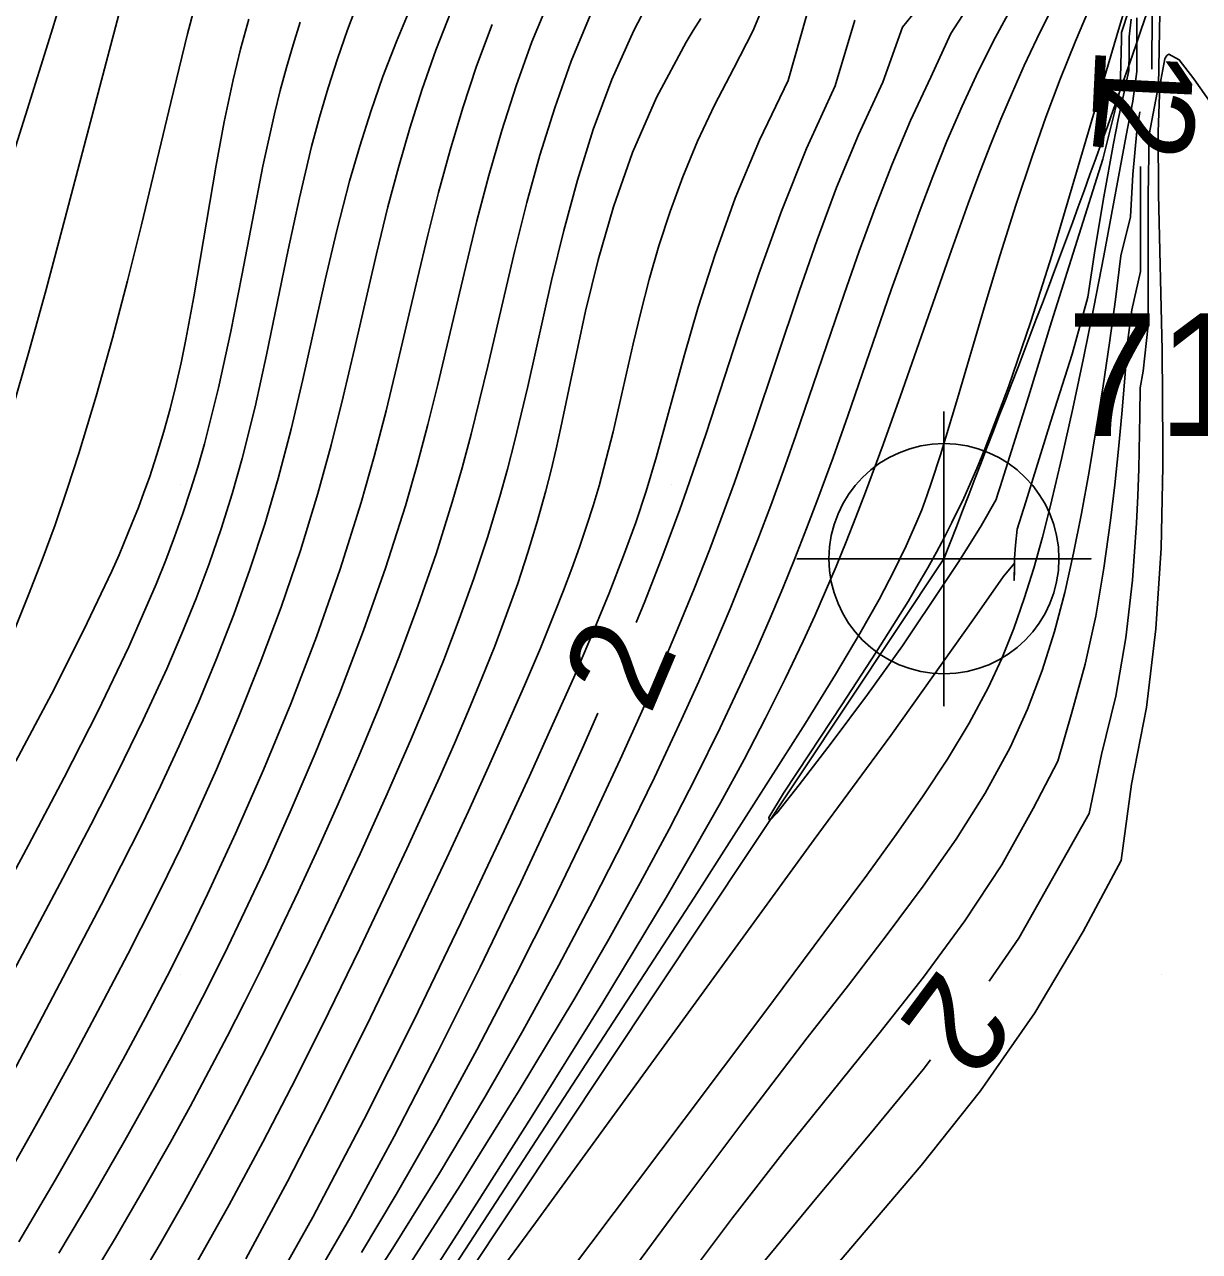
# Model space of a CAD drawing. Extents: x 2602990 to 2605851, y 618069 to 619180.
# Drawn here: x 2603836.82 to 2603860.77, y 618344.36 to 618369.36 of the extents above; entities that cross this region are included whole.
import ezdxf

# ---------------------------------------------------------------- set-up
doc = ezdxf.new("R2010")
doc.units = 0
for name, color, linetype in [('DTM Contours Major', 7, 'Continuous'), ('DTM Contours Major Text', 7, 'Continuous'), ('DTM Contours Minor', 7, 'Continuous'), ('DTM Contours Minor Text', 7, 'Continuous'), ('Exist DTM Breakline', 7, 'Continuous'), ('Exist DTM Breakline Cogo Number', 7, 'Continuous'), ('Exist DTM Breakline Cogo Point CELL', 7, 'Continuous'), ('Exist DTM QL2 LIDAR Elevation Point', 7, 'Continuous'), ('Exist Roads EOP', 7, 'Continuous')]:
    doc.layers.add(name, color=color, linetype=linetype)

# ---------------------------------------------------------------- blocks, each defined once
blk = doc.blocks.new('EXIST DTM BREAKLINE COGO POINT')
at = {"layer": 'Exist DTM Breakline Cogo Point CELL'}
blk.add_lwpolyline([(0, 0.06), (0, -0.06), (0, 0), (0.06, 0), (-0.06, 0)], dxfattribs=at)
blk.add_circle((0, 0), 0.04688, dxfattribs=at)

msp = doc.modelspace()

# ---------------------------------------------------------------- linework, layer by layer
at = {"layer": 'DTM Contours Major'}
for points in [[(2603843.632, 618369.846), (2603843.407, 618369.255), (2603843.201, 618368.666), (2603843.011, 618368.074), (2603842.835, 618367.478), (2603842.673, 618366.874), (2603842.424, 618365.834), (2603842.195, 618364.775), (2603841.755, 618362.634), (2603841.519, 618361.57), (2603841.258, 618360.522), (2603841.053, 618359.799), (2603840.828, 618359.085), (2603840.583, 618358.375), (2603840.318, 618357.667), (2603840.03, 618356.955), (2603839.721, 618356.237), (2603839.24, 618355.195), (2603838.721, 618354.134), (2603838.172, 618353.059), (2603837.602, 618351.973), (2603835.835, 618348.653)], [(2603853.749, 618369.451), (2603853.346, 618368.112), (2603852.763, 618366.838), (2603852.25, 618365.557), (2603851.79, 618364.283), (2603851.371, 618363.034), (2603850.714, 618361.033), (2603850.316, 618359.869), (2603850.178, 618359.483), (2603849.834, 618358.554), (2603849.466, 618357.61), (2603849.288, 618357.177)], [(2603861.047, 618367.705), (2603860.658, 618368.257), (2603860.36, 618368.644), (2603860.147, 618368.756), (2603860.108, 618368.729), (2603860.07, 618368.674), (2603860.064, 618368.662), (2603859.962, 618368.122), (2603859.927, 618367.175), (2603859.937, 618365.905), (2603860.009, 618362.731), (2603860.028, 618360.782), (2603860.027, 618360.358), (2603859.989, 618358.692), (2603859.884, 618357.053), (2603859.69, 618355.448), (2603859.383, 618353.882), (2603859.174, 618352.328), (2603858.4, 618350.883), (2603857.413, 618349.227), (2603856.308, 618347.636), (2603855.099, 618346.114), (2603852.662, 618343.247)], [(2603848.51, 618355.334), (2603848.196, 618354.619), (2603847.71, 618353.543), (2603846.938, 618351.881), (2603846.109, 618350.156), (2603845.242, 618348.415), (2603844.356, 618346.707), (2603843.471, 618345.078), (2603842.604, 618343.578), (2603842.133, 618342.807), (2603841.671, 618342.087), (2603841.219, 618341.412), (2603840.773, 618340.778), (2603840.334, 618340.179), (2603839.898, 618339.612), (2603839.499, 618339.112), (2603838.712, 618338.146), (2603838.326, 618337.664), (2603837.946, 618337.171), (2603837.575, 618336.659), (2603837.147, 618336.023), (2603836.729, 618335.346)]]:
    msp.add_lwpolyline(points, dxfattribs=at)
at = {"layer": 'DTM Contours Minor'}
for points in [[(2603836.585, 618380.735), (2603837.516, 618380.086), (2603837.746, 618379.864), (2603837.954, 618379.627), (2603838.141, 618379.376), (2603838.307, 618379.111), (2603838.451, 618378.831), (2603838.573, 618378.535), (2603838.829, 618377.464), (2603838.888, 618376.266), (2603838.785, 618374.975), (2603838.558, 618373.628), (2603838.242, 618372.259), (2603837.875, 618370.903), (2603837.622, 618370.035), (2603837.364, 618369.185), (2603836.841, 618367.519), (2603836.319, 618365.876)], [(2603840.347, 618375.851), (2603840.287, 618375.591), (2603840.087, 618374.761), (2603839.878, 618373.923), (2603839.441, 618372.225), (2603837.589, 618365.194), (2603837.259, 618363.962), (2603836.915, 618362.715), (2603836.557, 618361.466)], [(2603859.638, 618370.594), (2603859.182, 618369.197), (2603859.183, 618369.06), (2603859.152, 618368.034), (2603858.805, 618366.62), (2603857.758, 618363.303), (2603857.284, 618361.777), (2603856.747, 618360.075), (2603856.708, 618359.942), (2603856.658, 618359.798), (2603856.643, 618359.732), (2603856.627, 618359.688), (2603856.319, 618359.152), (2603856.1, 618358.79), (2603855.855, 618358.404), (2603855.584, 618357.991), (2603854.716, 618356.702), (2603854.006, 618355.714), (2603853.267, 618354.723), (2603852.612, 618353.869), (2603852.154, 618353.293), (2603852.008, 618353.137)], [(2603855.515, 618370.292), (2603854.72, 618369.307), (2603854.318, 618368.186), (2603853.821, 618367.116), (2603853.376, 618366.041), (2603852.976, 618364.974), (2603852.609, 618363.926), (2603851.685, 618361.164), (2603851.292, 618360.03), (2603851.085, 618359.46), (2603850.788, 618358.671), (2603850.471, 618357.866), (2603850.132, 618357.04), (2603849.769, 618356.189), (2603849.38, 618355.306), (2603848.965, 618354.388), (2603848.304, 618352.973), (2603847.59, 618351.498), (2603846.832, 618349.989), (2603846.041, 618348.472), (2603845.226, 618346.974), (2603844.398, 618345.522), (2603843.693, 618344.345)], [(2603852.008, 618353.137), (2603851.992, 618353.207), (2603852.293, 618353.701), (2603852.819, 618354.504), (2603853.479, 618355.501), (2603854.18, 618356.574), (2603854.831, 618357.61), (2603855.04, 618357.96), (2603855.233, 618358.292), (2603855.41, 618358.61), (2603855.574, 618358.917), (2603855.727, 618359.217), (2603855.966, 618359.713), (2603856.234, 618360.319), (2603856.405, 618360.732), (2603856.88, 618361.983), (2603857.333, 618363.309), (2603857.766, 618364.677), (2603858.18, 618366.055), (2603859.119, 618369.252), (2603859.437, 618370.292)], [(2603840.399, 618370.15), (2603840.144, 618369.171), (2603839.805, 618367.777), (2603839.207, 618365.284), (2603838.921, 618364.142), (2603838.613, 618362.972), (2603838.283, 618361.793), (2603837.93, 618360.625), (2603837.692, 618359.893), (2603837.443, 618359.17), (2603837.181, 618358.454), (2603836.905, 618357.741), (2603836.613, 618357.029)], [(2603851.979, 618369.982), (2603851.67, 618369.23), (2603851.281, 618368.472), (2603850.884, 618367.721), (2603850.539, 618366.984), (2603850.24, 618366.261), (2603849.981, 618365.553), (2603849.754, 618364.851), (2603849.557, 618364.167), (2603849.384, 618363.502), (2603849.229, 618362.857), (2603848.818, 618361.065), (2603848.68, 618360.512), (2603848.532, 618359.965), (2603848.41, 618359.555), (2603848.278, 618359.139), (2603848.134, 618358.716), (2603847.978, 618358.282), (2603847.81, 618357.833), (2603847.627, 618357.366), (2603847.336, 618356.653), (2603847.014, 618355.895), (2603846.662, 618355.091), (2603846.28, 618354.239), (2603845.868, 618353.338), (2603845.427, 618352.387), (2603844.676, 618350.795), (2603843.872, 618349.13), (2603843.034, 618347.443), (2603842.18, 618345.788), (2603841.329, 618344.217)], [(2603856.257, 618370.032), (2603855.704, 618369.18), (2603855.295, 618368.287), (2603854.883, 618367.405), (2603854.506, 618366.516), (2603854.158, 618365.628), (2603853.834, 618364.743), (2603853.528, 618363.869), (2603852.543, 618360.988), (2603852.292, 618360.277), (2603852.033, 618359.566), (2603851.77, 618358.871), (2603851.493, 618358.168), (2603851.202, 618357.455), (2603850.893, 618356.725), (2603850.564, 618355.976), (2603850.215, 618355.203), (2603849.66, 618354.02), (2603849.057, 618352.785), (2603848.408, 618351.507), (2603847.715, 618350.196), (2603846.981, 618348.86), (2603846.206, 618347.509), (2603845.28, 618345.962), (2603844.327, 618344.432), (2603843.37, 618342.946)], [(2603844.708, 618369.748), (2603844.403, 618369.02), (2603844.128, 618368.302), (2603843.879, 618367.59), (2603843.653, 618366.881), (2603843.447, 618366.169), (2603843.186, 618365.168), (2603842.948, 618364.158), (2603842.492, 618362.129), (2603842.253, 618361.118), (2603841.991, 618360.114), (2603841.716, 618359.18), (2603841.414, 618358.256), (2603841.087, 618357.342), (2603840.736, 618356.438), (2603840.364, 618355.546), (2603839.974, 618354.664), (2603839.592, 618353.844), (2603839.198, 618353.032), (2603838.793, 618352.227), (2603838.382, 618351.427), (2603837.116, 618349.021), (2603836.254, 618347.401)], [(2603847.526, 618369.895), (2603847.163, 618369.009), (2603846.84, 618368.111), (2603846.55, 618367.202), (2603846.287, 618366.284), (2603846.044, 618365.36), (2603845.816, 618364.431), (2603845.246, 618362.026), (2603845.043, 618361.212), (2603844.824, 618360.389), (2603844.584, 618359.555), (2603844.18, 618358.289), (2603843.731, 618357.013), (2603843.249, 618355.747), (2603842.747, 618354.511), (2603842.239, 618353.323), (2603841.737, 618352.202), (2603841.314, 618351.295), (2603840.895, 618350.428), (2603840.448, 618349.539), (2603839.98, 618348.644), (2603839.479, 618347.719), (2603838.868, 618346.628), (2603838.212, 618345.49), (2603837.522, 618344.327)], [(2603849.491, 618369.724), (2603849.244, 618369.244), (2603848.796, 618368.242), (2603848.415, 618367.221), (2603848.091, 618366.192), (2603847.812, 618365.163), (2603847.565, 618364.146), (2603847.079, 618361.99), (2603846.947, 618361.422), (2603846.81, 618360.86), (2603846.666, 618360.301), (2603846.512, 618359.744), (2603846.26, 618358.911), (2603845.983, 618358.079), (2603845.684, 618357.248), (2603845.366, 618356.419), (2603845.033, 618355.594), (2603844.688, 618354.773), (2603844.186, 618353.626), (2603843.661, 618352.469), (2603843.105, 618351.284), (2603842.642, 618350.323), (2603842.16, 618349.34), (2603841.659, 618348.346), (2603841.142, 618347.348), (2603840.613, 618346.356), (2603840.073, 618345.378), (2603839.583, 618344.523), (2603839.087, 618343.687)], [(2603856.996, 618369.807), (2603856.611, 618369.103), (2603856.26, 618368.404), (2603855.932, 618367.698), (2603855.625, 618366.984), (2603855.335, 618366.263), (2603855.058, 618365.535), (2603854.79, 618364.801), (2603854.49, 618363.954), (2603853.603, 618361.391), (2603853.302, 618360.541), (2603852.994, 618359.698), (2603852.764, 618359.091), (2603852.526, 618358.486), (2603852.279, 618357.879), (2603852.02, 618357.265), (2603851.747, 618356.641), (2603851.458, 618356.003), (2603851.001, 618355.035), (2603850.503, 618354.025), (2603849.96, 618352.971), (2603849.37, 618351.872), (2603848.73, 618350.725), (2603848.037, 618349.527), (2603846.906, 618347.647), (2603845.699, 618345.711), (2603844.466, 618343.783)], [(2603844.972, 618343.131), (2603847.721, 618347.343), (2603850.479, 618351.582), (2603852.739, 618355.126), (2603853.352, 618356.123), (2603853.846, 618356.955), (2603854.24, 618357.65), (2603854.55, 618358.236), (2603854.795, 618358.74), (2603854.993, 618359.189), (2603855.109, 618359.478), (2603855.215, 618359.759), (2603855.312, 618360.035), (2603855.492, 618360.596), (2603855.836, 618361.742), (2603856.402, 618363.656), (2603856.709, 618364.668), (2603857.029, 618365.683), (2603857.359, 618366.675), (2603857.641, 618367.472), (2603857.934, 618368.251), (2603858.245, 618369.026), (2603858.582, 618369.825)], [(2603842.44, 618369.409), (2603842.296, 618368.952), (2603842.161, 618368.49), (2603842.035, 618368.02), (2603841.915, 618367.541), (2603841.681, 618366.48), (2603841.465, 618365.379), (2603841.251, 618364.25), (2603841.027, 618363.106), (2603840.778, 618361.959), (2603840.49, 618360.822), (2603840.353, 618360.346), (2603840.207, 618359.873), (2603840.049, 618359.399), (2603839.88, 618358.924), (2603839.699, 618358.446), (2603839.505, 618357.962), (2603838.945, 618356.684), (2603838.313, 618355.367), (2603837.626, 618354.018), (2603836.9, 618352.645), (2603835.4, 618349.861)], [(2603845.516, 618369.638), (2603845.207, 618368.84), (2603844.928, 618368.044), (2603844.675, 618367.248), (2603844.443, 618366.449), (2603844.229, 618365.645), (2603843.994, 618364.69), (2603843.546, 618362.754), (2603843.316, 618361.776), (2603843.07, 618360.792), (2603842.8, 618359.805), (2603842.443, 618358.645), (2603842.049, 618357.492), (2603841.627, 618356.358), (2603841.185, 618355.253), (2603840.732, 618354.187), (2603840.276, 618353.172), (2603840.004, 618352.591), (2603839.734, 618352.029), (2603839.465, 618351.482), (2603838.925, 618350.419), (2603838.372, 618349.363), (2603837.796, 618348.287), (2603837.192, 618347.187), (2603836.876, 618346.621), (2603836.337, 618345.669)], [(2603841.392, 618369.475), (2603841.224, 618368.862), (2603841.072, 618368.234), (2603840.891, 618367.377), (2603840.729, 618366.496), (2603840.275, 618363.814), (2603840.111, 618362.946), (2603840.012, 618362.47), (2603839.905, 618362), (2603839.789, 618361.535), (2603839.662, 618361.071), (2603839.521, 618360.605), (2603839.365, 618360.134), (2603839.256, 618359.829), (2603839.141, 618359.521), (2603839.018, 618359.207), (2603838.747, 618358.561), (2603838.599, 618358.226), (2603838.026, 618357.014), (2603837.368, 618355.717), (2603836.646, 618354.352)], [(2603848.353, 618369.545), (2603847.967, 618368.616), (2603847.628, 618367.667), (2603847.328, 618366.704), (2603847.06, 618365.733), (2603846.815, 618364.759), (2603846.262, 618362.401), (2603846.097, 618361.71), (2603845.924, 618361.019), (2603845.74, 618360.327), (2603845.541, 618359.63), (2603845.21, 618358.581), (2603844.846, 618357.529), (2603844.457, 618356.484), (2603844.05, 618355.456), (2603843.633, 618354.453), (2603843.214, 618353.486), (2603842.807, 618352.575), (2603842.4, 618351.691), (2603841.986, 618350.819), (2603841.651, 618350.132), (2603841.306, 618349.44), (2603840.95, 618348.742), (2603840.58, 618348.036), (2603840.196, 618347.319), (2603839.796, 618346.591), (2603839.249, 618345.625), (2603838.676, 618344.645), (2603838.082, 618343.661)], [(2603850.609, 618369.486), (2603850.454, 618369.244), (2603850.305, 618369.002), (2603849.7, 618367.879), (2603849.213, 618366.758), (2603848.824, 618365.651), (2603848.513, 618364.568), (2603848.259, 618363.521), (2603847.945, 618362.054), (2603847.754, 618361.153), (2603847.657, 618360.716), (2603847.555, 618360.286), (2603847.448, 618359.861), (2603847.274, 618359.23), (2603847.083, 618358.602), (2603846.875, 618357.973), (2603846.649, 618357.339), (2603846.405, 618356.698), (2603846.145, 618356.043), (2603845.873, 618355.388), (2603845.584, 618354.714), (2603845.278, 618354.021), (2603844.955, 618353.305), (2603844.614, 618352.565), (2603844.255, 618351.798), (2603843.654, 618350.535), (2603843.017, 618349.228), (2603842.355, 618347.904), (2603841.677, 618346.59), (2603840.994, 618345.315), (2603840.316, 618344.107)], [(2603852.763, 618369.542), (2603852.385, 618368.22), (2603851.802, 618367.009), (2603851.309, 618365.822), (2603850.896, 618364.68), (2603850.551, 618363.604), (2603850.264, 618362.615), (2603849.702, 618360.559), (2603849.491, 618359.857), (2603849.279, 618359.216), (2603849.034, 618358.538), (2603848.739, 618357.78), (2603848.399, 618356.954), (2603848.015, 618356.059), (2603847.586, 618355.092), (2603847.114, 618354.051), (2603846.598, 618352.934), (2603845.716, 618351.057), (2603844.754, 618349.069), (2603843.739, 618347.046), (2603842.696, 618345.064), (2603841.649, 618343.199)], [(2603842.637, 618336.92), (2603850.269, 618347.053), (2603851.871, 618349.188), (2603853.333, 618351.147), (2603853.988, 618352.03), (2603854.591, 618352.86), (2603855.142, 618353.646), (2603855.637, 618354.398), (2603856.078, 618355.128), (2603856.461, 618355.845), (2603856.741, 618356.449), (2603856.985, 618357.056), (2603857.201, 618357.667), (2603857.393, 618358.287), (2603857.569, 618358.919), (2603857.735, 618359.566), (2603857.968, 618360.538), (2603858.193, 618361.541), (2603858.411, 618362.566), (2603858.62, 618363.605), (2603858.822, 618364.649), (2603859.278, 618367.1), (2603859.413, 618367.798), (2603859.493, 618368.406), (2603859.494, 618369.499)], [(2603857.726, 618369.619), (2603857.454, 618369.071), (2603857.2, 618368.531), (2603856.958, 618367.987), (2603856.724, 618367.436), (2603856.498, 618366.875), (2603856.276, 618366.303), (2603856.057, 618365.717), (2603855.714, 618364.766), (2603854.676, 618361.794), (2603854.323, 618360.804), (2603853.965, 618359.835), (2603853.77, 618359.325), (2603853.57, 618358.821), (2603853.365, 618358.319), (2603853.151, 618357.818), (2603852.929, 618357.312), (2603852.695, 618356.8), (2603852.328, 618356.029), (2603851.927, 618355.228), (2603851.489, 618354.39), (2603851.008, 618353.507), (2603850.481, 618352.572), (2603849.902, 618351.578), (2603848.597, 618349.416), (2603847.15, 618347.094), (2603845.64, 618344.718), (2603844.145, 618342.394)], [(2603859.376, 618369.469), (2603859.338, 618369.11), (2603859.338, 618368.794), (2603859.33, 618368.426), (2603859.22, 618367.926), (2603859.117, 618367.43), (2603859.02, 618366.939), (2603858.821, 618365.849), (2603858.648, 618364.798), (2603858.499, 618363.806), (2603858.178, 618362.647), (2603857.778, 618361.387), (2603857.234, 618359.635), (2603857.057, 618359.083), (2603857.019, 618358.756), (2603857.004, 618358.482), (2603857, 618358.248), (2603856.991, 618358.038), (2603857.004, 618358.39), (2603856.77, 618358.109), (2603856.185, 618357.272), (2603854.479, 618354.878), (2603852.918, 618352.756), (2603847.235, 618344.95), (2603844.385, 618341.072)], [(2603856.484, 618349.87), (2603857.087, 618350.75), (2603858.525, 618353.286), (2603858.777, 618354.489), (2603859.068, 618355.68), (2603859.272, 618356.868), (2603859.407, 618358.045), (2603859.489, 618359.205), (2603859.516, 618359.76), (2603859.535, 618360.311), (2603859.557, 618361.408), (2603859.562, 618361.958), (2603859.622, 618362.301), (2603859.725, 618363.239), (2603859.726, 618365.875), (2603859.745, 618367.12), (2603859.939, 618368.123), (2603859.961, 618369.6)], [(2603859.799, 618368.455), (2603859.804, 618368.499), (2603859.805, 618369.583)], [(2603846.351, 618369.365), (2603846.036, 618368.516), (2603845.753, 618367.662), (2603845.496, 618366.804), (2603845.26, 618365.94), (2603845.039, 618365.07), (2603844.829, 618364.19), (2603844.412, 618362.401), (2603844.191, 618361.489), (2603843.951, 618360.564), (2603843.686, 618359.625), (2603843.255, 618358.263), (2603842.771, 618356.888), (2603842.246, 618355.519), (2603841.692, 618354.176), (2603841.124, 618352.879), (2603840.553, 618351.645), (2603840.141, 618350.797), (2603839.727, 618349.973), (2603839.289, 618349.133), (2603838.831, 618348.279), (2603838.16, 618347.069), (2603837.446, 618345.82), (2603836.705, 618344.558)], [(2603848.776, 618343.394), (2603850.117, 618345.209), (2603851.465, 618347.001), (2603852.778, 618348.714), (2603853.615, 618349.793), (2603854.407, 618350.821), (2603855.142, 618351.808), (2603855.811, 618352.765), (2603856.405, 618353.703), (2603856.911, 618354.631), (2603857.268, 618355.416), (2603857.566, 618356.204), (2603857.815, 618356.994), (2603858.024, 618357.789), (2603858.204, 618358.59), (2603858.364, 618359.397), (2603858.522, 618360.257), (2603858.669, 618361.125), (2603858.807, 618362), (2603858.936, 618362.879), (2603859.057, 618363.762), (2603859.171, 618364.647), (2603859.363, 618365.441), (2603859.415, 618366.306), (2603859.495, 618367.187), (2603859.558, 618367.583)], [(2603850.215, 618343.662), (2603851.252, 618345.05), (2603852.319, 618346.419), (2603854.237, 618348.797), (2603855.148, 618349.955), (2603855.992, 618351.102), (2603856.746, 618352.245), (2603857.384, 618353.391), (2603857.882, 618354.351), (2603858.168, 618355.348), (2603858.443, 618356.329), (2603858.657, 618357.31), (2603858.825, 618358.286), (2603858.959, 618359.255), (2603859.046, 618359.983), (2603859.123, 618360.708), (2603859.191, 618361.431), (2603859.252, 618362.155), (2603859.305, 618362.882), (2603859.39, 618363.548), (2603859.57, 618364.331), (2603859.571, 618366.469)], [(2603851.921, 618344.19), (2603852.969, 618345.467), (2603854.057, 618346.76), (2603855.136, 618348.071), (2603855.288, 618348.267)]]:
    msp.add_lwpolyline(points, dxfattribs=at)
at = {"layer": 'Exist DTM Breakline'}
msp.add_line((2603840.53, 618335.892), (2603855.563, 618358.479), dxfattribs=at)
msp.add_spline([(2603855.563, 618358.479), (2603862.541, 618379.668), (2603863.479, 618393.143), (2603859.324, 618404.705), (2603850.242, 618413.937), (2603817.732, 618430.625), (2603801.671, 618450.879), (2603791.4, 618462.329), (2603774.148, 618477.183)], degree=3, dxfattribs=at)
at = {"layer": 'Exist DTM QL2 LIDAR Elevation Point'}
for p, q in [((2603840, 618360), (2603840, 618360)), ((2603850, 618360), (2603850, 618360)), ((2603860, 618360), (2603860, 618360)), ((2603840, 618350), (2603840, 618350)), ((2603860, 618350), (2603860, 618350))]:
    msp.add_line(p, q, dxfattribs=at)
at = {"layer": 'Exist Roads EOP'}
msp.add_spline([(2604034.633, 618668.486), (2603984.89, 618650.123), (2603936.767, 618631.654), (2603888.195, 618613.335), (2603837.766, 618594.258), (2603782.918, 618573.705), (2603731.939, 618554.39), (2603671.126, 618532.171), (2603621.822, 618514.106), (2603561.545, 618491.877), (2603506.421, 618471.293), (2603452.163, 618451.33), (2603398.364, 618431.316), (2603341.431, 618410.355), (2603281.65, 618388.199), (2603223.033, 618366.475), (2603185.717, 618352.612)], degree=3, dxfattribs=at)

# ---------------------------------------------------------------- block references
at = {"layer": 'Exist DTM Breakline Cogo Point CELL', "xscale": 50, "yscale": 50}
msp.add_blockref('EXIST DTM BREAKLINE COGO POINT', (2603855.563, 618358.479), dxfattribs=at)

# ---------------------------------------------------------------- texts
at = {"layer": 'DTM Contours Major Text'}
msp.add_text('2', height=2, rotation=67.1039, dxfattribs=at).set_placement((2603849.572, 618355.262))
at = {"layer": 'DTM Contours Minor Text'}
for s, rotation, p in [('1', 267.2435, (2603858.66, 618368.94)), ('2', 263.4514, (2603858.753, 618368.226)), ('2', 233.2675, (2603855.488, 618350.181))]:
    msp.add_text(s, height=2, rotation=rotation, dxfattribs=at).set_placement(p)
at = {"layer": 'Exist DTM Breakline Cogo Number'}
msp.add_text('713', height=2.5, dxfattribs=at).set_placement((2603858.063, 618360.979))

doc.saveas('drawing.dxf')
